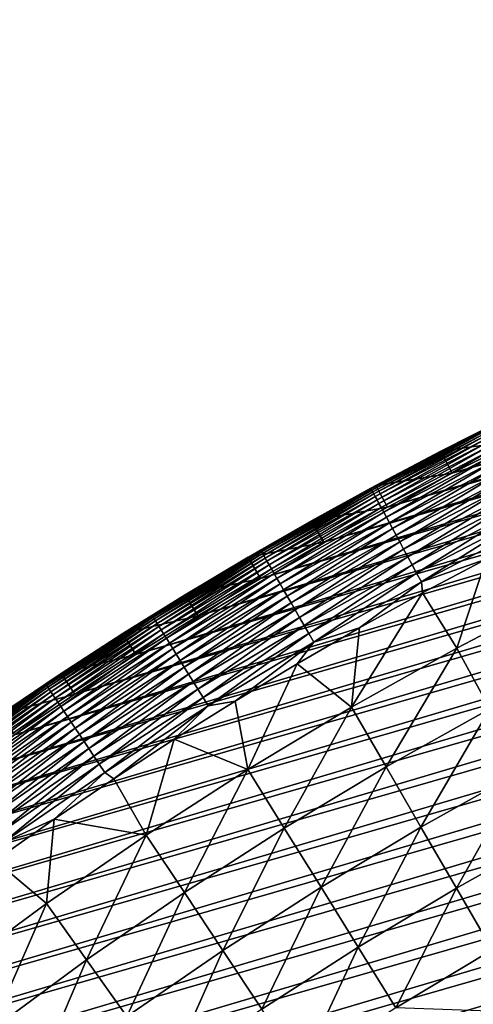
# Model space of a CAD drawing. Header units: millimetres. Extents: x -50 to 50, y -50 to 50.
# Tile 482 of 562: x -28 to -22.5, y 37.7 to 49.7. Entities that reach past the tile are written whole.
import ezdxf

# ---------------------------------------------------------------- set-up
doc = ezdxf.new("R2010")
doc.units = ezdxf.units.MM
doc.header["$LTSCALE"] = 65.185185
for name, color, linetype in [('36', 7, 'CONTINUOUS'), ('39', 7, 'CONTINUOUS'), ('40', 7, 'CONTINUOUS'), ('42', 7, 'CONTINUOUS'), ('44', 7, 'CONTINUOUS')]:
    doc.layers.add(name, color=color, linetype=linetype)

msp = doc.modelspace()

# ---------------------------------------------------------------- linework, layer by layer
at = {"layer": '36', "color": 15, "linetype": 'Continuous', "true_color": 0xaf503c}
for points in [[(-23.119, 42.73, 0.23), (-22.343, 43.141, 0.23), (-22.699, 42.06, -0.427), (-23.119, 42.73, 0.23)], [(-22.699, 42.06, -0.427), (-22.343, 43.141, 0.23), (-21.393, 42.739, -0.427), (-22.699, 42.06, -0.427)], [(-23.886, 42.306, 0.23), (-23.119, 42.73, 0.23), (-23.983, 41.342, -0.427), (-23.886, 42.306, 0.23)], [(-23.983, 41.342, -0.427), (-23.119, 42.73, 0.23), (-22.699, 42.06, -0.427), (-23.983, 41.342, -0.427)], [(-22.699, 42.06, -0.427), (-21.393, 42.739, -0.427), (-22.3, 41.323, -1.106), (-22.699, 42.06, -0.427)], [(-24.646, 41.868, 0.23), (-23.886, 42.306, 0.23), (-23.983, 41.342, -0.427), (-24.646, 41.868, 0.23)], [(-23.983, 41.342, -0.427), (-22.699, 42.06, -0.427), (-23.562, 40.616, -1.106), (-23.983, 41.342, -0.427)], [(-23.562, 40.616, -1.106), (-22.699, 42.06, -0.427), (-22.3, 41.323, -1.106), (-23.562, 40.616, -1.106)], [(-25.398, 41.416, 0.23), (-24.646, 41.868, 0.23), (-25.245, 40.583, -0.427), (-25.398, 41.416, 0.23)], [(-25.245, 40.583, -0.427), (-24.646, 41.868, 0.23), (-23.983, 41.342, -0.427), (-25.245, 40.583, -0.427)], [(-26.142, 40.951, 0.23), (-25.398, 41.416, 0.23), (-25.245, 40.583, -0.427), (-26.142, 40.951, 0.23)], [(-25.245, 40.583, -0.427), (-23.983, 41.342, -0.427), (-24.802, 39.872, -1.106), (-25.245, 40.583, -0.427)], [(-24.802, 39.872, -1.106), (-23.983, 41.342, -0.427), (-23.562, 40.616, -1.106), (-24.802, 39.872, -1.106)], [(-23.562, 40.616, -1.106), (-22.3, 41.323, -1.106), (-23.137, 39.883, -1.773), (-23.562, 40.616, -1.106)], [(-23.137, 39.883, -1.773), (-22.3, 41.323, -1.106), (-21.898, 40.576, -1.773), (-23.137, 39.883, -1.773)], [(-26.877, 40.472, 0.23), (-26.142, 40.951, 0.23), (-26.482, 39.787, -0.427), (-26.877, 40.472, 0.23)], [(-26.482, 39.787, -0.427), (-26.142, 40.951, 0.23), (-25.245, 40.583, -0.427), (-26.482, 39.787, -0.427)], [(-24.802, 39.872, -1.106), (-23.562, 40.616, -1.106), (-24.354, 39.151, -1.773), (-24.802, 39.872, -1.106)], [(-24.354, 39.151, -1.773), (-23.562, 40.616, -1.106), (-23.137, 39.883, -1.773), (-24.354, 39.151, -1.773)], [(-27.603, 39.981, 0.23), (-26.877, 40.472, 0.23), (-26.482, 39.787, -0.427), (-27.603, 39.981, 0.23)], [(-26.482, 39.787, -0.427), (-25.245, 40.583, -0.427), (-26.018, 39.089, -1.106), (-26.482, 39.787, -0.427)], [(-26.018, 39.089, -1.106), (-25.245, 40.583, -0.427), (-24.802, 39.872, -1.106), (-26.018, 39.089, -1.106)], [(-23.137, 39.883, -1.773), (-21.898, 40.576, -1.773), (-22.706, 39.141, -2.427), (-23.137, 39.883, -1.773)], [(-22.706, 39.141, -2.427), (-21.898, 40.576, -1.773), (-21.49, 39.822, -2.427), (-22.706, 39.141, -2.427)], [(-28.32, 39.476, 0.23), (-27.603, 39.981, 0.23), (-27.695, 38.953, -0.427), (-28.32, 39.476, 0.23)], [(-27.695, 38.953, -0.427), (-27.603, 39.981, 0.23), (-26.482, 39.787, -0.427), (-27.695, 38.953, -0.427)], [(-26.018, 39.089, -1.106), (-24.802, 39.872, -1.106), (-25.548, 38.383, -1.773), (-26.018, 39.089, -1.106)], [(-25.548, 38.383, -1.773), (-24.802, 39.872, -1.106), (-24.354, 39.151, -1.773), (-25.548, 38.383, -1.773)], [(-24.354, 39.151, -1.773), (-23.137, 39.883, -1.773), (-23.901, 38.423, -2.427), (-24.354, 39.151, -1.773)], [(-23.901, 38.423, -2.427), (-23.137, 39.883, -1.773), (-22.706, 39.141, -2.427), (-23.901, 38.423, -2.427)], [(-27.695, 38.953, -0.427), (-26.482, 39.787, -0.427), (-27.209, 38.269, -1.106), (-27.695, 38.953, -0.427)], [(-27.209, 38.269, -1.106), (-26.482, 39.787, -0.427), (-26.018, 39.089, -1.106), (-27.209, 38.269, -1.106)], [(-22.272, 38.391, -3.069), (-22.706, 39.141, -2.427), (-21.49, 39.822, -2.427), (-22.272, 38.391, -3.069)], [(-28.881, 38.081, -0.427), (-28.32, 39.476, 0.23), (-27.695, 38.953, -0.427), (-28.881, 38.081, -0.427)], [(-27.209, 38.269, -1.106), (-26.018, 39.089, -1.106), (-26.718, 37.578, -1.773), (-27.209, 38.269, -1.106)], [(-26.718, 37.578, -1.773), (-26.018, 39.089, -1.106), (-25.548, 38.383, -1.773), (-26.718, 37.578, -1.773)], [(-25.548, 38.383, -1.773), (-24.354, 39.151, -1.773), (-25.073, 37.669, -2.427), (-25.548, 38.383, -1.773)], [(-25.073, 37.669, -2.427), (-24.354, 39.151, -1.773), (-23.901, 38.423, -2.427), (-25.073, 37.669, -2.427)], [(-23.443, 37.687, -3.069), (-23.901, 38.423, -2.427), (-22.706, 39.141, -2.427), (-23.443, 37.687, -3.069)], [(-22.272, 38.391, -3.069), (-23.443, 37.687, -3.069), (-22.706, 39.141, -2.427), (-22.272, 38.391, -3.069)], [(-28.881, 38.081, -0.427), (-27.695, 38.953, -0.427), (-28.375, 37.413, -1.106), (-28.881, 38.081, -0.427)], [(-28.375, 37.413, -1.106), (-27.695, 38.953, -0.427), (-27.209, 38.269, -1.106), (-28.375, 37.413, -1.106)], [(-26.718, 37.578, -1.773), (-25.548, 38.383, -1.773), (-26.221, 36.879, -2.427), (-26.718, 37.578, -1.773)], [(-26.221, 36.879, -2.427), (-25.548, 38.383, -1.773), (-25.073, 37.669, -2.427), (-26.221, 36.879, -2.427)], [(-24.593, 36.948, -3.069), (-25.073, 37.669, -2.427), (-23.901, 38.423, -2.427), (-24.593, 36.948, -3.069)], [(-23.443, 37.687, -3.069), (-24.593, 36.948, -3.069), (-23.901, 38.423, -2.427), (-23.443, 37.687, -3.069)], [(-23.443, 37.687, -3.069), (-22.272, 38.391, -3.069), (-21.844, 37.627, -3.699), (-23.443, 37.687, -3.069)], [(-28.375, 37.413, -1.106), (-27.209, 38.269, -1.106), (-27.862, 36.738, -1.773), (-28.375, 37.413, -1.106)], [(-27.862, 36.738, -1.773), (-27.209, 38.269, -1.106), (-26.718, 37.578, -1.773), (-27.862, 36.738, -1.773)]]:
    msp.add_3dface(points, dxfattribs=at)
at = {"layer": '39', "color": 15, "linetype": 'Continuous', "true_color": 0xaf503c}
for points in [[(-27.352, 41.501, 4.5), (0.313, 49.702, 4.5), (-26.607, 41.983, 4.5), (-27.352, 41.501, 4.5)], [(1.2, 49.688, 4.5), (0.313, 49.702, 4.5), (-27.352, 41.501, 4.5), (1.2, 49.688, 4.5)], [(0.313, 49.702, 4.5), (-0.574, 49.699, 4.5), (-26.607, 41.983, 4.5), (0.313, 49.702, 4.5)], [(-26.607, 41.983, 4.5), (-0.574, 49.699, 4.5), (-25.853, 42.451, 4.5), (-26.607, 41.983, 4.5)], [(-0.574, 49.699, 4.5), (-1.461, 49.681, 4.5), (-25.853, 42.451, 4.5), (-0.574, 49.699, 4.5)], [(-29.534, 39.978, 4.5), (2.972, 49.613, 4.5), (-28.815, 40.498, 4.5), (-29.534, 39.978, 4.5)], [(3.858, 49.552, 4.5), (2.972, 49.613, 4.5), (-29.534, 39.978, 4.5), (3.858, 49.552, 4.5)], [(-28.815, 40.498, 4.5), (2.087, 49.659, 4.5), (-28.088, 41.006, 4.5), (-28.815, 40.498, 4.5)], [(2.972, 49.613, 4.5), (2.087, 49.659, 4.5), (-28.815, 40.498, 4.5), (2.972, 49.613, 4.5)], [(2.087, 49.659, 4.5), (1.2, 49.688, 4.5), (-28.088, 41.006, 4.5), (2.087, 49.659, 4.5)], [(-28.088, 41.006, 4.5), (1.2, 49.688, 4.5), (-27.352, 41.501, 4.5), (-28.088, 41.006, 4.5)], [(-25.853, 42.451, 4.5), (-1.461, 49.681, 4.5), (-25.091, 42.905, 4.5), (-25.853, 42.451, 4.5)], [(-1.461, 49.681, 4.5), (-2.348, 49.647, 4.5), (-25.091, 42.905, 4.5), (-1.461, 49.681, 4.5)], [(-25.091, 42.905, 4.5), (-2.348, 49.647, 4.5), (-24.321, 43.346, 4.5), (-25.091, 42.905, 4.5)], [(-2.348, 49.647, 4.5), (-3.233, 49.597, 4.5), (-24.321, 43.346, 4.5), (-2.348, 49.647, 4.5)], [(-24.321, 43.346, 4.5), (-3.233, 49.597, 4.5), (-23.544, 43.773, 4.5), (-24.321, 43.346, 4.5)], [(-3.233, 49.597, 4.5), (-4.118, 49.532, 4.5), (-23.544, 43.773, 4.5), (-3.233, 49.597, 4.5)], [(-30.942, 38.898, 4.5), (4.741, 49.476, 4.5), (-30.242, 39.444, 4.5), (-30.942, 38.898, 4.5)], [(5.624, 49.383, 4.5), (4.741, 49.476, 4.5), (-30.942, 38.898, 4.5), (5.624, 49.383, 4.5)], [(-30.242, 39.444, 4.5), (3.858, 49.552, 4.5), (-29.534, 39.978, 4.5), (-30.242, 39.444, 4.5)], [(4.741, 49.476, 4.5), (3.858, 49.552, 4.5), (-30.242, 39.444, 4.5), (4.741, 49.476, 4.5)], [(-23.544, 43.773, 4.5), (-4.118, 49.532, 4.5), (-22.759, 44.187, 4.5), (-23.544, 43.773, 4.5)], [(-4.118, 49.532, 4.5), (-5.002, 49.451, 4.5), (-22.759, 44.187, 4.5), (-4.118, 49.532, 4.5)], [(-22.759, 44.187, 4.5), (-5.002, 49.451, 4.5), (-21.967, 44.586, 4.5), (-22.759, 44.187, 4.5)], [(-31.631, 38.34, 4.5), (5.624, 49.383, 4.5), (-30.942, 38.898, 4.5), (-31.631, 38.34, 4.5)], [(6.504, 49.275, 4.5), (5.624, 49.383, 4.5), (-31.631, 38.34, 4.5), (6.504, 49.275, 4.5)], [(-32.31, 37.769, 4.5), (6.504, 49.275, 4.5), (-31.631, 38.34, 4.5), (-32.31, 37.769, 4.5)], [(7.383, 49.151, 4.5), (6.504, 49.275, 4.5), (-32.31, 37.769, 4.5), (7.383, 49.151, 4.5)], [(-32.979, 37.186, 4.5), (7.383, 49.151, 4.5), (-32.31, 37.769, 4.5), (-32.979, 37.186, 4.5)], [(8.259, 49.011, 4.5), (7.383, 49.151, 4.5), (-32.979, 37.186, 4.5), (8.259, 49.011, 4.5)], [(-33.638, 36.592, 4.5), (8.259, 49.011, 4.5), (-32.979, 37.186, 4.5), (-33.638, 36.592, 4.5)], [(9.132, 48.856, 4.5), (8.259, 49.011, 4.5), (-33.638, 36.592, 4.5), (9.132, 48.856, 4.5)], [(10.003, 48.685, 4.5), (9.132, 48.856, 4.5), (-34.285, 35.986, 4.5), (10.003, 48.685, 4.5)], [(-34.285, 35.986, 4.5), (9.132, 48.856, 4.5), (-33.638, 36.592, 4.5), (-34.285, 35.986, 4.5)], [(10.87, 48.499, 4.5), (10.003, 48.685, 4.5), (-34.922, 35.368, 4.5), (10.87, 48.499, 4.5)], [(-34.922, 35.368, 4.5), (10.003, 48.685, 4.5), (-34.285, 35.986, 4.5), (-34.922, 35.368, 4.5)], [(11.734, 48.297, 4.5), (10.87, 48.499, 4.5), (-35.548, 34.739, 4.5), (11.734, 48.297, 4.5)], [(-35.548, 34.739, 4.5), (10.87, 48.499, 4.5), (-34.922, 35.368, 4.5), (-35.548, 34.739, 4.5)], [(12.594, 48.08, 4.5), (11.734, 48.297, 4.5), (-36.162, 34.099, 4.5), (12.594, 48.08, 4.5)], [(-36.162, 34.099, 4.5), (11.734, 48.297, 4.5), (-35.548, 34.739, 4.5), (-36.162, 34.099, 4.5)], [(13.45, 47.847, 4.5), (12.594, 48.08, 4.5), (-36.765, 33.448, 4.5), (13.45, 47.847, 4.5)], [(-36.765, 33.448, 4.5), (12.594, 48.08, 4.5), (-36.162, 34.099, 4.5), (-36.765, 33.448, 4.5)], [(14.302, 47.6, 4.5), (13.45, 47.847, 4.5), (-37.356, 32.787, 4.5), (14.302, 47.6, 4.5)], [(-37.356, 32.787, 4.5), (13.45, 47.847, 4.5), (-36.765, 33.448, 4.5), (-37.356, 32.787, 4.5)], [(15.149, 47.337, 4.5), (14.302, 47.6, 4.5), (-37.935, 32.115, 4.5), (15.149, 47.337, 4.5)], [(-37.935, 32.115, 4.5), (14.302, 47.6, 4.5), (-37.356, 32.787, 4.5), (-37.935, 32.115, 4.5)], [(15.992, 47.059, 4.5), (15.149, 47.337, 4.5), (-38.502, 31.433, 4.5), (15.992, 47.059, 4.5)], [(-38.502, 31.433, 4.5), (15.149, 47.337, 4.5), (-37.935, 32.115, 4.5), (-38.502, 31.433, 4.5)], [(-39.057, 30.741, 4.5), (15.992, 47.059, 4.5), (-38.502, 31.433, 4.5), (-39.057, 30.741, 4.5)], [(16.829, 46.766, 4.5), (15.992, 47.059, 4.5), (-39.057, 30.741, 4.5), (16.829, 46.766, 4.5)], [(-39.6, 30.039, 4.5), (16.829, 46.766, 4.5), (-39.057, 30.741, 4.5), (-39.6, 30.039, 4.5)], [(17.661, 46.458, 4.5), (16.829, 46.766, 4.5), (-39.6, 30.039, 4.5), (17.661, 46.458, 4.5)], [(18.487, 46.135, 4.5), (17.661, 46.458, 4.5), (-40.129, 29.327, 4.5), (18.487, 46.135, 4.5)], [(-40.129, 29.327, 4.5), (17.661, 46.458, 4.5), (-39.6, 30.039, 4.5), (-40.129, 29.327, 4.5)], [(19.308, 45.798, 4.5), (18.487, 46.135, 4.5), (-40.646, 28.606, 4.5), (19.308, 45.798, 4.5)], [(-40.646, 28.606, 4.5), (18.487, 46.135, 4.5), (-40.129, 29.327, 4.5), (-40.646, 28.606, 4.5)], [(-41.151, 27.876, 4.5), (19.308, 45.798, 4.5), (-40.646, 28.606, 4.5), (-41.151, 27.876, 4.5)], [(20.122, 45.446, 4.5), (19.308, 45.798, 4.5), (-41.151, 27.876, 4.5), (20.122, 45.446, 4.5)], [(20.93, 45.079, 4.5), (20.122, 45.446, 4.5), (-41.642, 27.137, 4.5), (20.93, 45.079, 4.5)], [(-41.642, 27.137, 4.5), (20.122, 45.446, 4.5), (-41.151, 27.876, 4.5), (-41.642, 27.137, 4.5)], [(-42.119, 26.39, 4.5), (20.93, 45.079, 4.5), (-41.642, 27.137, 4.5), (-42.119, 26.39, 4.5)], [(21.731, 44.699, 4.5), (20.93, 45.079, 4.5), (-42.119, 26.39, 4.5), (21.731, 44.699, 4.5)], [(-42.583, 25.634, 4.5), (21.731, 44.699, 4.5), (-42.119, 26.39, 4.5), (-42.583, 25.634, 4.5)], [(22.526, 44.303, 4.5), (21.731, 44.699, 4.5), (-42.583, 25.634, 4.5), (22.526, 44.303, 4.5)], [(-43.034, 24.87, 4.5), (22.526, 44.303, 4.5), (-42.583, 25.634, 4.5), (-43.034, 24.87, 4.5)], [(23.313, 43.894, 4.5), (22.526, 44.303, 4.5), (-43.034, 24.87, 4.5), (23.313, 43.894, 4.5)], [(-43.471, 24.098, 4.5), (23.313, 43.894, 4.5), (-43.034, 24.87, 4.5), (-43.471, 24.098, 4.5)], [(24.092, 43.471, 4.5), (23.313, 43.894, 4.5), (-43.471, 24.098, 4.5), (24.092, 43.471, 4.5)], [(-43.894, 23.318, 4.5), (24.092, 43.471, 4.5), (-43.471, 24.098, 4.5), (-43.894, 23.318, 4.5)], [(24.864, 43.034, 4.5), (24.092, 43.471, 4.5), (-43.894, 23.318, 4.5), (24.864, 43.034, 4.5)], [(25.629, 42.583, 4.5), (24.864, 43.034, 4.5), (-44.303, 22.531, 4.5), (25.629, 42.583, 4.5)], [(-44.303, 22.531, 4.5), (24.864, 43.034, 4.5), (-43.894, 23.318, 4.5), (-44.303, 22.531, 4.5)], [(26.385, 42.119, 4.5), (25.629, 42.583, 4.5), (-44.699, 21.736, 4.5), (26.385, 42.119, 4.5)], [(-44.699, 21.736, 4.5), (25.629, 42.583, 4.5), (-44.303, 22.531, 4.5), (-44.699, 21.736, 4.5)], [(-45.079, 20.935, 4.5), (26.385, 42.119, 4.5), (-44.699, 21.736, 4.5), (-45.079, 20.935, 4.5)], [(27.132, 41.641, 4.5), (26.385, 42.119, 4.5), (-45.079, 20.935, 4.5), (27.132, 41.641, 4.5)], [(-45.446, 20.127, 4.5), (27.132, 41.641, 4.5), (-45.079, 20.935, 4.5), (-45.446, 20.127, 4.5)], [(27.871, 41.151, 4.5), (27.132, 41.641, 4.5), (-45.446, 20.127, 4.5), (27.871, 41.151, 4.5)], [(28.601, 40.646, 4.5), (27.871, 41.151, 4.5), (-45.798, 19.313, 4.5), (28.601, 40.646, 4.5)], [(-45.798, 19.313, 4.5), (27.871, 41.151, 4.5), (-45.446, 20.127, 4.5), (-45.798, 19.313, 4.5)], [(28.601, 40.646, 4.5), (-45.798, 19.313, 4.5), (-8.884, 29.703, 4.5), (28.601, 40.646, 4.5)]]:
    msp.add_3dface(points, dxfattribs=at)
at = {"layer": '40', "color": 15, "linetype": 'Continuous', "true_color": 0xaf503c}
for points in [[(-22.896, 44.453, 3.33), (-22.099, 44.855, 4.2), (-22.099, 44.855, 3.33), (-22.896, 44.453, 3.33)], [(-22.896, 44.453, 4.2), (-22.099, 44.855, 4.2), (-22.896, 44.453, 3.33), (-22.896, 44.453, 4.2)], [(-23.686, 44.038, 3.33), (-22.896, 44.453, 4.2), (-22.896, 44.453, 3.33), (-23.686, 44.038, 3.33)], [(-23.686, 44.038, 4.2), (-22.896, 44.453, 4.2), (-23.686, 44.038, 3.33), (-23.686, 44.038, 4.2)], [(-24.468, 43.608, 3.33), (-23.686, 44.038, 4.2), (-23.686, 44.038, 3.33), (-24.468, 43.608, 3.33)], [(-24.468, 43.608, 4.2), (-23.686, 44.038, 4.2), (-24.468, 43.608, 3.33), (-24.468, 43.608, 4.2)], [(-25.243, 43.164, 3.33), (-24.468, 43.608, 4.2), (-24.468, 43.608, 3.33), (-25.243, 43.164, 3.33)], [(-25.243, 43.164, 4.2), (-24.468, 43.608, 4.2), (-25.243, 43.164, 3.33), (-25.243, 43.164, 4.2)], [(-26.009, 42.707, 3.33), (-25.243, 43.164, 4.2), (-25.243, 43.164, 3.33), (-26.009, 42.707, 3.33)], [(-26.009, 42.707, 4.2), (-25.243, 43.164, 4.2), (-26.009, 42.707, 3.33), (-26.009, 42.707, 4.2)], [(-26.767, 42.236, 4.2), (-26.009, 42.707, 4.2), (-26.767, 42.236, 3.33), (-26.767, 42.236, 4.2)], [(-26.767, 42.236, 3.33), (-26.009, 42.707, 4.2), (-26.009, 42.707, 3.33), (-26.767, 42.236, 3.33)], [(-27.517, 41.751, 3.33), (-26.767, 42.236, 4.2), (-26.767, 42.236, 3.33), (-27.517, 41.751, 3.33)], [(-27.517, 41.751, 4.2), (-26.767, 42.236, 4.2), (-27.517, 41.751, 3.33), (-27.517, 41.751, 4.2)], [(-28.257, 41.254, 3.33), (-27.517, 41.751, 4.2), (-27.517, 41.751, 3.33), (-28.257, 41.254, 3.33)], [(-28.257, 41.254, 4.2), (-27.517, 41.751, 4.2), (-28.257, 41.254, 3.33), (-28.257, 41.254, 4.2)]]:
    msp.add_3dface(points, dxfattribs=at)
at = {"layer": '42', "color": 15, "linetype": 'Continuous', "true_color": 0xaf503c}
for points in [[(-22.896, 44.453, 3.33), (-22.099, 44.855, 3.33), (-22.381, 44.713, 3.162), (-22.896, 44.453, 3.33)], [(-22.381, 44.713, 3.162), (-23.743, 43.995, 2.995), (-23.747, 44.003, 3.162), (-22.381, 44.713, 3.162)], [(-22.896, 44.453, 3.33), (-22.381, 44.713, 3.162), (-23.747, 44.003, 3.162), (-22.896, 44.453, 3.33)], [(-22.377, 44.705, 2.995), (-23.743, 43.995, 2.995), (-22.381, 44.713, 3.162), (-22.377, 44.705, 2.995)], [(-22.377, 44.705, 2.995), (-23.735, 43.981, 2.828), (-23.743, 43.995, 2.995), (-22.377, 44.705, 2.995)], [(-22.37, 44.691, 2.828), (-23.735, 43.981, 2.828), (-22.377, 44.705, 2.995), (-22.37, 44.691, 2.828)], [(-22.37, 44.691, 2.828), (-23.724, 43.961, 2.661), (-23.735, 43.981, 2.828), (-22.37, 44.691, 2.828)], [(-22.359, 44.671, 2.661), (-23.724, 43.961, 2.661), (-22.37, 44.691, 2.828), (-22.359, 44.671, 2.661)], [(-22.359, 44.671, 2.661), (-23.71, 43.935, 2.496), (-23.724, 43.961, 2.661), (-22.359, 44.671, 2.661)], [(-22.346, 44.644, 2.496), (-23.71, 43.935, 2.496), (-22.359, 44.671, 2.661), (-22.346, 44.644, 2.496)], [(-22.346, 44.644, 2.496), (-23.693, 43.903, 2.332), (-23.71, 43.935, 2.496), (-22.346, 44.644, 2.496)], [(-22.33, 44.611, 2.332), (-23.693, 43.903, 2.332), (-22.346, 44.644, 2.496), (-22.33, 44.611, 2.332)], [(-22.33, 44.611, 2.332), (-23.672, 43.864, 2.17), (-23.693, 43.903, 2.332), (-22.33, 44.611, 2.332)], [(-22.31, 44.572, 2.17), (-23.672, 43.864, 2.17), (-22.33, 44.611, 2.332), (-22.31, 44.572, 2.17)], [(-22.31, 44.572, 2.17), (-23.648, 43.82, 2.01), (-23.672, 43.864, 2.17), (-22.31, 44.572, 2.17)], [(-22.288, 44.528, 2.01), (-23.648, 43.82, 2.01), (-22.31, 44.572, 2.17), (-22.288, 44.528, 2.01)], [(-23.686, 44.038, 3.33), (-22.896, 44.453, 3.33), (-23.747, 44.003, 3.162), (-23.686, 44.038, 3.33)], [(-22.288, 44.528, 2.01), (-23.621, 43.77, 1.852), (-23.648, 43.82, 2.01), (-22.288, 44.528, 2.01)], [(-22.262, 44.477, 1.852), (-23.621, 43.77, 1.852), (-22.288, 44.528, 2.01), (-22.262, 44.477, 1.852)], [(-22.262, 44.477, 1.852), (-23.591, 43.714, 1.696), (-23.621, 43.77, 1.852), (-22.262, 44.477, 1.852)], [(-22.234, 44.42, 1.696), (-23.591, 43.714, 1.696), (-22.262, 44.477, 1.852), (-22.234, 44.42, 1.696)], [(-22.234, 44.42, 1.696), (-23.558, 43.653, 1.544), (-23.591, 43.714, 1.696), (-22.234, 44.42, 1.696)], [(-22.202, 44.357, 1.544), (-23.558, 43.653, 1.544), (-22.234, 44.42, 1.696), (-22.202, 44.357, 1.544)], [(-22.202, 44.357, 1.544), (-23.521, 43.585, 1.394), (-23.558, 43.653, 1.544), (-22.202, 44.357, 1.544)], [(-22.168, 44.289, 1.394), (-23.521, 43.585, 1.394), (-22.202, 44.357, 1.544), (-22.168, 44.289, 1.394)], [(-22.168, 44.289, 1.394), (-23.482, 43.513, 1.248), (-23.521, 43.585, 1.394), (-22.168, 44.289, 1.394)], [(-22.131, 44.215, 1.248), (-23.482, 43.513, 1.248), (-22.168, 44.289, 1.394), (-22.131, 44.215, 1.248)], [(-22.131, 44.215, 1.248), (-23.44, 43.435, 1.106), (-23.482, 43.513, 1.248), (-22.131, 44.215, 1.248)], [(-22.092, 44.136, 1.106), (-23.44, 43.435, 1.106), (-22.131, 44.215, 1.248), (-22.092, 44.136, 1.106)], [(-22.092, 44.136, 1.106), (-23.395, 43.352, 0.967), (-23.44, 43.435, 1.106), (-22.092, 44.136, 1.106)], [(-22.049, 44.052, 0.967), (-23.395, 43.352, 0.967), (-22.092, 44.136, 1.106), (-22.049, 44.052, 0.967)], [(-23.747, 44.003, 3.162), (-25.086, 43.243, 2.995), (-25.091, 43.251, 3.162), (-23.747, 44.003, 3.162)], [(-24.468, 43.608, 3.33), (-23.747, 44.003, 3.162), (-25.091, 43.251, 3.162), (-24.468, 43.608, 3.33)], [(-23.743, 43.995, 2.995), (-25.086, 43.243, 2.995), (-23.747, 44.003, 3.162), (-23.743, 43.995, 2.995)], [(-23.743, 43.995, 2.995), (-25.078, 43.23, 2.828), (-25.086, 43.243, 2.995), (-23.743, 43.995, 2.995)], [(-23.735, 43.981, 2.828), (-25.078, 43.23, 2.828), (-23.743, 43.995, 2.995), (-23.735, 43.981, 2.828)], [(-23.735, 43.981, 2.828), (-25.067, 43.21, 2.661), (-25.078, 43.23, 2.828), (-23.735, 43.981, 2.828)], [(-23.724, 43.961, 2.661), (-25.067, 43.21, 2.661), (-23.735, 43.981, 2.828), (-23.724, 43.961, 2.661)], [(-23.724, 43.961, 2.661), (-25.052, 43.184, 2.496), (-25.067, 43.21, 2.661), (-23.724, 43.961, 2.661)], [(-23.71, 43.935, 2.496), (-25.052, 43.184, 2.496), (-23.724, 43.961, 2.661), (-23.71, 43.935, 2.496)], [(-24.468, 43.608, 3.33), (-23.686, 44.038, 3.33), (-23.747, 44.003, 3.162), (-24.468, 43.608, 3.33)], [(-22.049, 44.052, 0.967), (-23.348, 43.264, 0.832), (-23.395, 43.352, 0.967), (-22.049, 44.052, 0.967)], [(-22.004, 43.962, 0.832), (-23.348, 43.264, 0.832), (-22.049, 44.052, 0.967), (-22.004, 43.962, 0.832)], [(-22.004, 43.962, 0.832), (-23.298, 43.17, 0.702), (-23.348, 43.264, 0.832), (-22.004, 43.962, 0.832)], [(-21.957, 43.867, 0.702), (-23.298, 43.17, 0.702), (-22.004, 43.962, 0.832), (-21.957, 43.867, 0.702)], [(-23.71, 43.935, 2.496), (-25.033, 43.152, 2.332), (-25.052, 43.184, 2.496), (-23.71, 43.935, 2.496)], [(-23.693, 43.903, 2.332), (-25.033, 43.152, 2.332), (-23.71, 43.935, 2.496), (-23.693, 43.903, 2.332)], [(-23.693, 43.903, 2.332), (-25.012, 43.115, 2.17), (-25.033, 43.152, 2.332), (-23.693, 43.903, 2.332)], [(-23.672, 43.864, 2.17), (-25.012, 43.115, 2.17), (-23.693, 43.903, 2.332), (-23.672, 43.864, 2.17)], [(-23.672, 43.864, 2.17), (-24.986, 43.071, 2.01), (-25.012, 43.115, 2.17), (-23.672, 43.864, 2.17)], [(-23.648, 43.82, 2.01), (-24.986, 43.071, 2.01), (-23.672, 43.864, 2.17), (-23.648, 43.82, 2.01)], [(-21.957, 43.867, 0.702), (-23.245, 43.073, 0.576), (-23.298, 43.17, 0.702), (-21.957, 43.867, 0.702)], [(-21.907, 43.768, 0.576), (-23.245, 43.073, 0.576), (-21.957, 43.867, 0.702), (-21.907, 43.768, 0.576)], [(-23.648, 43.82, 2.01), (-24.958, 43.022, 1.852), (-24.986, 43.071, 2.01), (-23.648, 43.82, 2.01)], [(-23.621, 43.77, 1.852), (-24.958, 43.022, 1.852), (-23.648, 43.82, 2.01), (-23.621, 43.77, 1.852)], [(-23.621, 43.77, 1.852), (-24.926, 42.967, 1.696), (-24.958, 43.022, 1.852), (-23.621, 43.77, 1.852)], [(-23.591, 43.714, 1.696), (-24.926, 42.967, 1.696), (-23.621, 43.77, 1.852), (-23.591, 43.714, 1.696)], [(-23.591, 43.714, 1.696), (-24.891, 42.906, 1.544), (-24.926, 42.967, 1.696), (-23.591, 43.714, 1.696)], [(-23.558, 43.653, 1.544), (-24.891, 42.906, 1.544), (-23.591, 43.714, 1.696), (-23.558, 43.653, 1.544)], [(-21.907, 43.768, 0.576), (-23.19, 42.97, 0.455), (-23.245, 43.073, 0.576), (-21.907, 43.768, 0.576)], [(-21.855, 43.664, 0.455), (-23.19, 42.97, 0.455), (-21.907, 43.768, 0.576), (-21.855, 43.664, 0.455)], [(-25.243, 43.164, 3.33), (-24.468, 43.608, 3.33), (-25.091, 43.251, 3.162), (-25.243, 43.164, 3.33)], [(-23.558, 43.653, 1.544), (-24.852, 42.84, 1.394), (-24.891, 42.906, 1.544), (-23.558, 43.653, 1.544)], [(-23.521, 43.585, 1.394), (-24.852, 42.84, 1.394), (-23.558, 43.653, 1.544), (-23.521, 43.585, 1.394)], [(-23.521, 43.585, 1.394), (-24.811, 42.769, 1.248), (-24.852, 42.84, 1.394), (-23.521, 43.585, 1.394)], [(-23.482, 43.513, 1.248), (-24.811, 42.769, 1.248), (-23.521, 43.585, 1.394), (-23.482, 43.513, 1.248)], [(-21.855, 43.664, 0.455), (-23.132, 42.864, 0.339), (-23.19, 42.97, 0.455), (-21.855, 43.664, 0.455)], [(-21.801, 43.555, 0.339), (-23.132, 42.864, 0.339), (-21.855, 43.664, 0.455), (-21.801, 43.555, 0.339)], [(-23.482, 43.513, 1.248), (-24.767, 42.692, 1.106), (-24.811, 42.769, 1.248), (-23.482, 43.513, 1.248)], [(-23.44, 43.435, 1.106), (-24.767, 42.692, 1.106), (-23.482, 43.513, 1.248), (-23.44, 43.435, 1.106)], [(-21.801, 43.555, 0.339), (-22.343, 43.141, 0.23), (-23.132, 42.864, 0.339), (-21.801, 43.555, 0.339)], [(-23.44, 43.435, 1.106), (-24.719, 42.611, 0.967), (-24.767, 42.692, 1.106), (-23.44, 43.435, 1.106)], [(-23.395, 43.352, 0.967), (-24.719, 42.611, 0.967), (-23.44, 43.435, 1.106), (-23.395, 43.352, 0.967)], [(-23.395, 43.352, 0.967), (-24.669, 42.524, 0.832), (-24.719, 42.611, 0.967), (-23.395, 43.352, 0.967)], [(-23.348, 43.264, 0.832), (-24.669, 42.524, 0.832), (-23.395, 43.352, 0.967), (-23.348, 43.264, 0.832)], [(-25.091, 43.251, 3.162), (-26.406, 42.45, 2.995), (-26.41, 42.458, 3.162), (-25.091, 43.251, 3.162)], [(-25.243, 43.164, 3.33), (-25.091, 43.251, 3.162), (-26.41, 42.458, 3.162), (-25.243, 43.164, 3.33)], [(-25.086, 43.243, 2.995), (-26.406, 42.45, 2.995), (-25.091, 43.251, 3.162), (-25.086, 43.243, 2.995)], [(-25.086, 43.243, 2.995), (-26.397, 42.437, 2.828), (-26.406, 42.45, 2.995), (-25.086, 43.243, 2.995)], [(-25.078, 43.23, 2.828), (-26.397, 42.437, 2.828), (-25.086, 43.243, 2.995), (-25.078, 43.23, 2.828)], [(-25.078, 43.23, 2.828), (-26.385, 42.417, 2.661), (-26.397, 42.437, 2.828), (-25.078, 43.23, 2.828)], [(-25.067, 43.21, 2.661), (-26.385, 42.417, 2.661), (-25.078, 43.23, 2.828), (-25.067, 43.21, 2.661)], [(-23.348, 43.264, 0.832), (-24.616, 42.433, 0.702), (-24.669, 42.524, 0.832), (-23.348, 43.264, 0.832)], [(-23.298, 43.17, 0.702), (-24.616, 42.433, 0.702), (-23.348, 43.264, 0.832), (-23.298, 43.17, 0.702)], [(-26.009, 42.707, 3.33), (-25.243, 43.164, 3.33), (-26.41, 42.458, 3.162), (-26.009, 42.707, 3.33)], [(-25.067, 43.21, 2.661), (-26.37, 42.392, 2.496), (-26.385, 42.417, 2.661), (-25.067, 43.21, 2.661)], [(-25.052, 43.184, 2.496), (-26.37, 42.392, 2.496), (-25.067, 43.21, 2.661), (-25.052, 43.184, 2.496)], [(-25.052, 43.184, 2.496), (-26.35, 42.361, 2.332), (-26.37, 42.392, 2.496), (-25.052, 43.184, 2.496)], [(-25.033, 43.152, 2.332), (-26.35, 42.361, 2.332), (-25.052, 43.184, 2.496), (-25.033, 43.152, 2.332)], [(-25.033, 43.152, 2.332), (-26.327, 42.324, 2.17), (-26.35, 42.361, 2.332), (-25.033, 43.152, 2.332)], [(-25.012, 43.115, 2.17), (-26.327, 42.324, 2.17), (-25.033, 43.152, 2.332), (-25.012, 43.115, 2.17)], [(-25.012, 43.115, 2.17), (-26.301, 42.281, 2.01), (-26.327, 42.324, 2.17), (-25.012, 43.115, 2.17)], [(-24.986, 43.071, 2.01), (-26.301, 42.281, 2.01), (-25.012, 43.115, 2.17), (-24.986, 43.071, 2.01)], [(-23.298, 43.17, 0.702), (-24.56, 42.336, 0.576), (-24.616, 42.433, 0.702), (-23.298, 43.17, 0.702)], [(-23.245, 43.073, 0.576), (-24.56, 42.336, 0.576), (-23.298, 43.17, 0.702), (-23.245, 43.073, 0.576)], [(-22.343, 43.141, 0.23), (-23.119, 42.73, 0.23), (-23.132, 42.864, 0.339), (-22.343, 43.141, 0.23)], [(-24.986, 43.071, 2.01), (-26.271, 42.233, 1.852), (-26.301, 42.281, 2.01), (-24.986, 43.071, 2.01)], [(-24.958, 43.022, 1.852), (-26.271, 42.233, 1.852), (-24.986, 43.071, 2.01), (-24.958, 43.022, 1.852)], [(-24.958, 43.022, 1.852), (-26.237, 42.179, 1.696), (-26.271, 42.233, 1.852), (-24.958, 43.022, 1.852)], [(-24.926, 42.967, 1.696), (-26.237, 42.179, 1.696), (-24.958, 43.022, 1.852), (-24.926, 42.967, 1.696)], [(-23.245, 43.073, 0.576), (-24.502, 42.236, 0.455), (-24.56, 42.336, 0.576), (-23.245, 43.073, 0.576)], [(-23.19, 42.97, 0.455), (-24.502, 42.236, 0.455), (-23.245, 43.073, 0.576), (-23.19, 42.97, 0.455)], [(-24.926, 42.967, 1.696), (-26.2, 42.12, 1.544), (-26.237, 42.179, 1.696), (-24.926, 42.967, 1.696)], [(-24.891, 42.906, 1.544), (-26.2, 42.12, 1.544), (-24.926, 42.967, 1.696), (-24.891, 42.906, 1.544)], [(-24.891, 42.906, 1.544), (-26.16, 42.055, 1.394), (-26.2, 42.12, 1.544), (-24.891, 42.906, 1.544)], [(-24.852, 42.84, 1.394), (-26.16, 42.055, 1.394), (-24.891, 42.906, 1.544), (-24.852, 42.84, 1.394)], [(-23.19, 42.97, 0.455), (-24.441, 42.131, 0.339), (-24.502, 42.236, 0.455), (-23.19, 42.97, 0.455)], [(-23.132, 42.864, 0.339), (-24.441, 42.131, 0.339), (-23.19, 42.97, 0.455), (-23.132, 42.864, 0.339)], [(-24.852, 42.84, 1.394), (-26.116, 41.985, 1.248), (-26.16, 42.055, 1.394), (-24.852, 42.84, 1.394)], [(-24.811, 42.769, 1.248), (-26.116, 41.985, 1.248), (-24.852, 42.84, 1.394), (-24.811, 42.769, 1.248)], [(-24.811, 42.769, 1.248), (-26.07, 41.91, 1.106), (-26.116, 41.985, 1.248), (-24.811, 42.769, 1.248)], [(-24.767, 42.692, 1.106), (-26.07, 41.91, 1.106), (-24.811, 42.769, 1.248), (-24.767, 42.692, 1.106)], [(-23.132, 42.864, 0.339), (-23.886, 42.306, 0.23), (-24.441, 42.131, 0.339), (-23.132, 42.864, 0.339)], [(-23.119, 42.73, 0.23), (-23.886, 42.306, 0.23), (-23.132, 42.864, 0.339), (-23.119, 42.73, 0.23)], [(-26.767, 42.236, 3.33), (-26.009, 42.707, 3.33), (-26.41, 42.458, 3.162), (-26.767, 42.236, 3.33)], [(-24.767, 42.692, 1.106), (-26.02, 41.829, 0.967), (-26.07, 41.91, 1.106), (-24.767, 42.692, 1.106)], [(-24.719, 42.611, 0.967), (-26.02, 41.829, 0.967), (-24.767, 42.692, 1.106), (-24.719, 42.611, 0.967)], [(-24.719, 42.611, 0.967), (-25.967, 41.744, 0.832), (-26.02, 41.829, 0.967), (-24.719, 42.611, 0.967)], [(-24.669, 42.524, 0.832), (-25.967, 41.744, 0.832), (-24.719, 42.611, 0.967), (-24.669, 42.524, 0.832)], [(-24.669, 42.524, 0.832), (-25.911, 41.654, 0.702), (-25.967, 41.744, 0.832), (-24.669, 42.524, 0.832)], [(-24.616, 42.433, 0.702), (-25.911, 41.654, 0.702), (-24.669, 42.524, 0.832), (-24.616, 42.433, 0.702)], [(-26.41, 42.458, 3.162), (-27.7, 41.617, 2.995), (-27.705, 41.624, 3.162), (-26.41, 42.458, 3.162)], [(-26.767, 42.236, 3.33), (-26.41, 42.458, 3.162), (-27.705, 41.624, 3.162), (-26.767, 42.236, 3.33)], [(-26.406, 42.45, 2.995), (-27.7, 41.617, 2.995), (-26.41, 42.458, 3.162), (-26.406, 42.45, 2.995)], [(-26.406, 42.45, 2.995), (-27.692, 41.604, 2.828), (-27.7, 41.617, 2.995), (-26.406, 42.45, 2.995)], [(-26.397, 42.437, 2.828), (-27.692, 41.604, 2.828), (-26.406, 42.45, 2.995), (-26.397, 42.437, 2.828)], [(-26.397, 42.437, 2.828), (-27.679, 41.585, 2.661), (-27.692, 41.604, 2.828), (-26.397, 42.437, 2.828)], [(-26.385, 42.417, 2.661), (-27.679, 41.585, 2.661), (-26.397, 42.437, 2.828), (-26.385, 42.417, 2.661)], [(-26.385, 42.417, 2.661), (-27.663, 41.56, 2.496), (-27.679, 41.585, 2.661), (-26.385, 42.417, 2.661)], [(-26.37, 42.392, 2.496), (-27.663, 41.56, 2.496), (-26.385, 42.417, 2.661), (-26.37, 42.392, 2.496)], [(-26.37, 42.392, 2.496), (-27.642, 41.53, 2.332), (-27.663, 41.56, 2.496), (-26.37, 42.392, 2.496)], [(-26.35, 42.361, 2.332), (-27.642, 41.53, 2.332), (-26.37, 42.392, 2.496), (-26.35, 42.361, 2.332)], [(-24.616, 42.433, 0.702), (-25.852, 41.56, 0.576), (-25.911, 41.654, 0.702), (-24.616, 42.433, 0.702)], [(-24.56, 42.336, 0.576), (-25.852, 41.56, 0.576), (-24.616, 42.433, 0.702), (-24.56, 42.336, 0.576)], [(-26.35, 42.361, 2.332), (-27.618, 41.493, 2.17), (-27.642, 41.53, 2.332), (-26.35, 42.361, 2.332)], [(-26.327, 42.324, 2.17), (-27.618, 41.493, 2.17), (-26.35, 42.361, 2.332), (-26.327, 42.324, 2.17)], [(-26.327, 42.324, 2.17), (-27.59, 41.451, 2.01), (-27.618, 41.493, 2.17), (-26.327, 42.324, 2.17)], [(-26.301, 42.281, 2.01), (-27.59, 41.451, 2.01), (-26.327, 42.324, 2.17), (-26.301, 42.281, 2.01)], [(-26.301, 42.281, 2.01), (-27.559, 41.404, 1.852), (-27.59, 41.451, 2.01), (-26.301, 42.281, 2.01)], [(-26.271, 42.233, 1.852), (-27.559, 41.404, 1.852), (-26.301, 42.281, 2.01), (-26.271, 42.233, 1.852)], [(-24.56, 42.336, 0.576), (-25.791, 41.461, 0.455), (-25.852, 41.56, 0.576), (-24.56, 42.336, 0.576)], [(-24.502, 42.236, 0.455), (-25.791, 41.461, 0.455), (-24.56, 42.336, 0.576), (-24.502, 42.236, 0.455)], [(-23.886, 42.306, 0.23), (-24.646, 41.868, 0.23), (-24.441, 42.131, 0.339), (-23.886, 42.306, 0.23)], [(-27.517, 41.751, 3.33), (-26.767, 42.236, 3.33), (-27.705, 41.624, 3.162), (-27.517, 41.751, 3.33)], [(-26.271, 42.233, 1.852), (-27.524, 41.351, 1.696), (-27.559, 41.404, 1.852), (-26.271, 42.233, 1.852)], [(-26.237, 42.179, 1.696), (-27.524, 41.351, 1.696), (-26.271, 42.233, 1.852), (-26.237, 42.179, 1.696)], [(-26.237, 42.179, 1.696), (-27.485, 41.293, 1.544), (-27.524, 41.351, 1.696), (-26.237, 42.179, 1.696)], [(-26.2, 42.12, 1.544), (-27.485, 41.293, 1.544), (-26.237, 42.179, 1.696), (-26.2, 42.12, 1.544)], [(-24.502, 42.236, 0.455), (-25.727, 41.358, 0.339), (-25.791, 41.461, 0.455), (-24.502, 42.236, 0.455)], [(-24.441, 42.131, 0.339), (-25.727, 41.358, 0.339), (-24.502, 42.236, 0.455), (-24.441, 42.131, 0.339)], [(-26.2, 42.12, 1.544), (-27.442, 41.229, 1.394), (-27.485, 41.293, 1.544), (-26.2, 42.12, 1.544)], [(-26.16, 42.055, 1.394), (-27.442, 41.229, 1.394), (-26.2, 42.12, 1.544), (-26.16, 42.055, 1.394)], [(-26.16, 42.055, 1.394), (-27.397, 41.161, 1.248), (-27.442, 41.229, 1.394), (-26.16, 42.055, 1.394)], [(-26.116, 41.985, 1.248), (-27.397, 41.161, 1.248), (-26.16, 42.055, 1.394), (-26.116, 41.985, 1.248)], [(-24.441, 42.131, 0.339), (-25.398, 41.416, 0.23), (-25.727, 41.358, 0.339), (-24.441, 42.131, 0.339)], [(-24.646, 41.868, 0.23), (-25.398, 41.416, 0.23), (-24.441, 42.131, 0.339), (-24.646, 41.868, 0.23)], [(-26.116, 41.985, 1.248), (-27.348, 41.087, 1.106), (-27.397, 41.161, 1.248), (-26.116, 41.985, 1.248)], [(-26.07, 41.91, 1.106), (-27.348, 41.087, 1.106), (-26.116, 41.985, 1.248), (-26.07, 41.91, 1.106)], [(-26.07, 41.91, 1.106), (-27.295, 41.008, 0.967), (-27.348, 41.087, 1.106), (-26.07, 41.91, 1.106)], [(-26.02, 41.829, 0.967), (-27.295, 41.008, 0.967), (-26.07, 41.91, 1.106), (-26.02, 41.829, 0.967)], [(-26.02, 41.829, 0.967), (-27.24, 40.925, 0.832), (-27.295, 41.008, 0.967), (-26.02, 41.829, 0.967)], [(-25.967, 41.744, 0.832), (-27.24, 40.925, 0.832), (-26.02, 41.829, 0.967), (-25.967, 41.744, 0.832)], [(-28.257, 41.254, 3.33), (-27.517, 41.751, 3.33), (-27.705, 41.624, 3.162), (-28.257, 41.254, 3.33)], [(-25.967, 41.744, 0.832), (-27.181, 40.837, 0.702), (-27.24, 40.925, 0.832), (-25.967, 41.744, 0.832)], [(-25.911, 41.654, 0.702), (-27.181, 40.837, 0.702), (-25.967, 41.744, 0.832), (-25.911, 41.654, 0.702)], [(-27.705, 41.624, 3.162), (-28.969, 40.744, 2.995), (-28.974, 40.752, 3.162), (-27.705, 41.624, 3.162)], [(-28.257, 41.254, 3.33), (-27.705, 41.624, 3.162), (-28.974, 40.752, 3.162), (-28.257, 41.254, 3.33)], [(-27.7, 41.617, 2.995), (-28.969, 40.744, 2.995), (-27.705, 41.624, 3.162), (-27.7, 41.617, 2.995)], [(-27.7, 41.617, 2.995), (-28.96, 40.731, 2.828), (-28.969, 40.744, 2.995), (-27.7, 41.617, 2.995)], [(-27.692, 41.604, 2.828), (-28.96, 40.731, 2.828), (-27.7, 41.617, 2.995), (-27.692, 41.604, 2.828)], [(-27.692, 41.604, 2.828), (-28.946, 40.713, 2.661), (-28.96, 40.731, 2.828), (-27.692, 41.604, 2.828)], [(-27.679, 41.585, 2.661), (-28.946, 40.713, 2.661), (-27.692, 41.604, 2.828), (-27.679, 41.585, 2.661)], [(-27.679, 41.585, 2.661), (-28.929, 40.689, 2.496), (-28.946, 40.713, 2.661), (-27.679, 41.585, 2.661)], [(-27.663, 41.56, 2.496), (-28.929, 40.689, 2.496), (-27.679, 41.585, 2.661), (-27.663, 41.56, 2.496)], [(-27.663, 41.56, 2.496), (-28.908, 40.659, 2.332), (-28.929, 40.689, 2.496), (-27.663, 41.56, 2.496)], [(-27.642, 41.53, 2.332), (-28.908, 40.659, 2.332), (-27.663, 41.56, 2.496), (-27.642, 41.53, 2.332)], [(-25.911, 41.654, 0.702), (-27.12, 40.744, 0.576), (-27.181, 40.837, 0.702), (-25.911, 41.654, 0.702)], [(-25.852, 41.56, 0.576), (-27.12, 40.744, 0.576), (-25.911, 41.654, 0.702), (-25.852, 41.56, 0.576)], [(-25.852, 41.56, 0.576), (-27.055, 40.648, 0.455), (-27.12, 40.744, 0.576), (-25.852, 41.56, 0.576)], [(-25.791, 41.461, 0.455), (-27.055, 40.648, 0.455), (-25.852, 41.56, 0.576), (-25.791, 41.461, 0.455)], [(-27.642, 41.53, 2.332), (-28.883, 40.623, 2.17), (-28.908, 40.659, 2.332), (-27.642, 41.53, 2.332)], [(-27.618, 41.493, 2.17), (-28.883, 40.623, 2.17), (-27.642, 41.53, 2.332), (-27.618, 41.493, 2.17)], [(-27.618, 41.493, 2.17), (-28.854, 40.582, 2.01), (-28.883, 40.623, 2.17), (-27.618, 41.493, 2.17)], [(-27.59, 41.451, 2.01), (-28.854, 40.582, 2.01), (-27.618, 41.493, 2.17), (-27.59, 41.451, 2.01)], [(-27.59, 41.451, 2.01), (-28.821, 40.536, 1.852), (-28.854, 40.582, 2.01), (-27.59, 41.451, 2.01)], [(-27.559, 41.404, 1.852), (-28.821, 40.536, 1.852), (-27.59, 41.451, 2.01), (-27.559, 41.404, 1.852)], [(-25.791, 41.461, 0.455), (-26.988, 40.547, 0.339), (-27.055, 40.648, 0.455), (-25.791, 41.461, 0.455)], [(-25.727, 41.358, 0.339), (-26.988, 40.547, 0.339), (-25.791, 41.461, 0.455), (-25.727, 41.358, 0.339)], [(-27.559, 41.404, 1.852), (-28.784, 40.484, 1.696), (-28.821, 40.536, 1.852), (-27.559, 41.404, 1.852)], [(-27.524, 41.351, 1.696), (-28.784, 40.484, 1.696), (-27.559, 41.404, 1.852), (-27.524, 41.351, 1.696)], [(-27.524, 41.351, 1.696), (-28.743, 40.427, 1.544), (-28.784, 40.484, 1.696), (-27.524, 41.351, 1.696)], [(-27.485, 41.293, 1.544), (-28.743, 40.427, 1.544), (-27.524, 41.351, 1.696), (-27.485, 41.293, 1.544)], [(-25.727, 41.358, 0.339), (-26.877, 40.472, 0.23), (-26.988, 40.547, 0.339), (-25.727, 41.358, 0.339)], [(-26.142, 40.951, 0.23), (-26.877, 40.472, 0.23), (-25.727, 41.358, 0.339), (-26.142, 40.951, 0.23)], [(-25.398, 41.416, 0.23), (-26.142, 40.951, 0.23), (-25.727, 41.358, 0.339), (-25.398, 41.416, 0.23)], [(-27.485, 41.293, 1.544), (-28.699, 40.365, 1.394), (-28.743, 40.427, 1.544), (-27.485, 41.293, 1.544)], [(-27.442, 41.229, 1.394), (-28.699, 40.365, 1.394), (-27.485, 41.293, 1.544), (-27.442, 41.229, 1.394)], [(-27.442, 41.229, 1.394), (-28.651, 40.298, 1.248), (-28.699, 40.365, 1.394), (-27.442, 41.229, 1.394)], [(-27.397, 41.161, 1.248), (-28.651, 40.298, 1.248), (-27.442, 41.229, 1.394), (-27.397, 41.161, 1.248)], [(-27.397, 41.161, 1.248), (-28.6, 40.225, 1.106), (-28.651, 40.298, 1.248), (-27.397, 41.161, 1.248)], [(-27.348, 41.087, 1.106), (-28.6, 40.225, 1.106), (-27.397, 41.161, 1.248), (-27.348, 41.087, 1.106)], [(-27.348, 41.087, 1.106), (-28.545, 40.148, 0.967), (-28.6, 40.225, 1.106), (-27.348, 41.087, 1.106)], [(-27.295, 41.008, 0.967), (-28.545, 40.148, 0.967), (-27.348, 41.087, 1.106), (-27.295, 41.008, 0.967)], [(-27.295, 41.008, 0.967), (-28.487, 40.067, 0.832), (-28.545, 40.148, 0.967), (-27.295, 41.008, 0.967)], [(-27.24, 40.925, 0.832), (-28.487, 40.067, 0.832), (-27.295, 41.008, 0.967), (-27.24, 40.925, 0.832)], [(-27.24, 40.925, 0.832), (-28.426, 39.981, 0.702), (-28.487, 40.067, 0.832), (-27.24, 40.925, 0.832)], [(-27.181, 40.837, 0.702), (-28.426, 39.981, 0.702), (-27.24, 40.925, 0.832), (-27.181, 40.837, 0.702)], [(-27.181, 40.837, 0.702), (-28.361, 39.89, 0.576), (-28.426, 39.981, 0.702), (-27.181, 40.837, 0.702)], [(-27.12, 40.744, 0.576), (-28.361, 39.89, 0.576), (-27.181, 40.837, 0.702), (-27.12, 40.744, 0.576)], [(-27.12, 40.744, 0.576), (-28.294, 39.795, 0.455), (-28.361, 39.89, 0.576), (-27.12, 40.744, 0.576)], [(-27.055, 40.648, 0.455), (-28.294, 39.795, 0.455), (-27.12, 40.744, 0.576), (-27.055, 40.648, 0.455)], [(-27.055, 40.648, 0.455), (-28.224, 39.696, 0.339), (-28.294, 39.795, 0.455), (-27.055, 40.648, 0.455)], [(-26.988, 40.547, 0.339), (-28.224, 39.696, 0.339), (-27.055, 40.648, 0.455), (-26.988, 40.547, 0.339)], [(-26.988, 40.547, 0.339), (-27.603, 39.981, 0.23), (-28.224, 39.696, 0.339), (-26.988, 40.547, 0.339)], [(-26.877, 40.472, 0.23), (-27.603, 39.981, 0.23), (-26.988, 40.547, 0.339), (-26.877, 40.472, 0.23)], [(-27.603, 39.981, 0.23), (-28.32, 39.476, 0.23), (-28.224, 39.696, 0.339), (-27.603, 39.981, 0.23)]]:
    msp.add_3dface(points, dxfattribs=at)
at = {"layer": '44', "color": 15, "linetype": 'Continuous', "true_color": 0xaf503c}
for points in [[(-21.967, 44.586, 4.5), (-22.099, 44.855, 4.2), (-22.896, 44.453, 4.2), (-21.967, 44.586, 4.5)], [(-22.759, 44.187, 4.5), (-21.967, 44.586, 4.5), (-22.896, 44.453, 4.2), (-22.759, 44.187, 4.5)], [(-22.759, 44.187, 4.5), (-22.896, 44.453, 4.2), (-23.686, 44.038, 4.2), (-22.759, 44.187, 4.5)], [(-23.544, 43.773, 4.5), (-22.759, 44.187, 4.5), (-23.686, 44.038, 4.2), (-23.544, 43.773, 4.5)], [(-23.544, 43.773, 4.5), (-23.686, 44.038, 4.2), (-24.468, 43.608, 4.2), (-23.544, 43.773, 4.5)], [(-24.321, 43.346, 4.5), (-23.544, 43.773, 4.5), (-24.468, 43.608, 4.2), (-24.321, 43.346, 4.5)], [(-24.321, 43.346, 4.5), (-24.468, 43.608, 4.2), (-25.243, 43.164, 4.2), (-24.321, 43.346, 4.5)], [(-25.091, 42.905, 4.5), (-24.321, 43.346, 4.5), (-25.243, 43.164, 4.2), (-25.091, 42.905, 4.5)], [(-25.091, 42.905, 4.5), (-25.243, 43.164, 4.2), (-26.009, 42.707, 4.2), (-25.091, 42.905, 4.5)], [(-25.853, 42.451, 4.5), (-25.091, 42.905, 4.5), (-26.009, 42.707, 4.2), (-25.853, 42.451, 4.5)], [(-25.853, 42.451, 4.5), (-26.009, 42.707, 4.2), (-26.767, 42.236, 4.2), (-25.853, 42.451, 4.5)], [(-26.607, 41.983, 4.5), (-25.853, 42.451, 4.5), (-26.767, 42.236, 4.2), (-26.607, 41.983, 4.5)], [(-26.607, 41.983, 4.5), (-26.767, 42.236, 4.2), (-27.517, 41.751, 4.2), (-26.607, 41.983, 4.5)], [(-27.352, 41.501, 4.5), (-26.607, 41.983, 4.5), (-27.517, 41.751, 4.2), (-27.352, 41.501, 4.5)], [(-27.352, 41.501, 4.5), (-27.517, 41.751, 4.2), (-28.257, 41.254, 4.2), (-27.352, 41.501, 4.5)], [(-28.088, 41.006, 4.5), (-27.352, 41.501, 4.5), (-28.257, 41.254, 4.2), (-28.088, 41.006, 4.5)]]:
    msp.add_3dface(points, dxfattribs=at)

doc.saveas('drawing.dxf')
